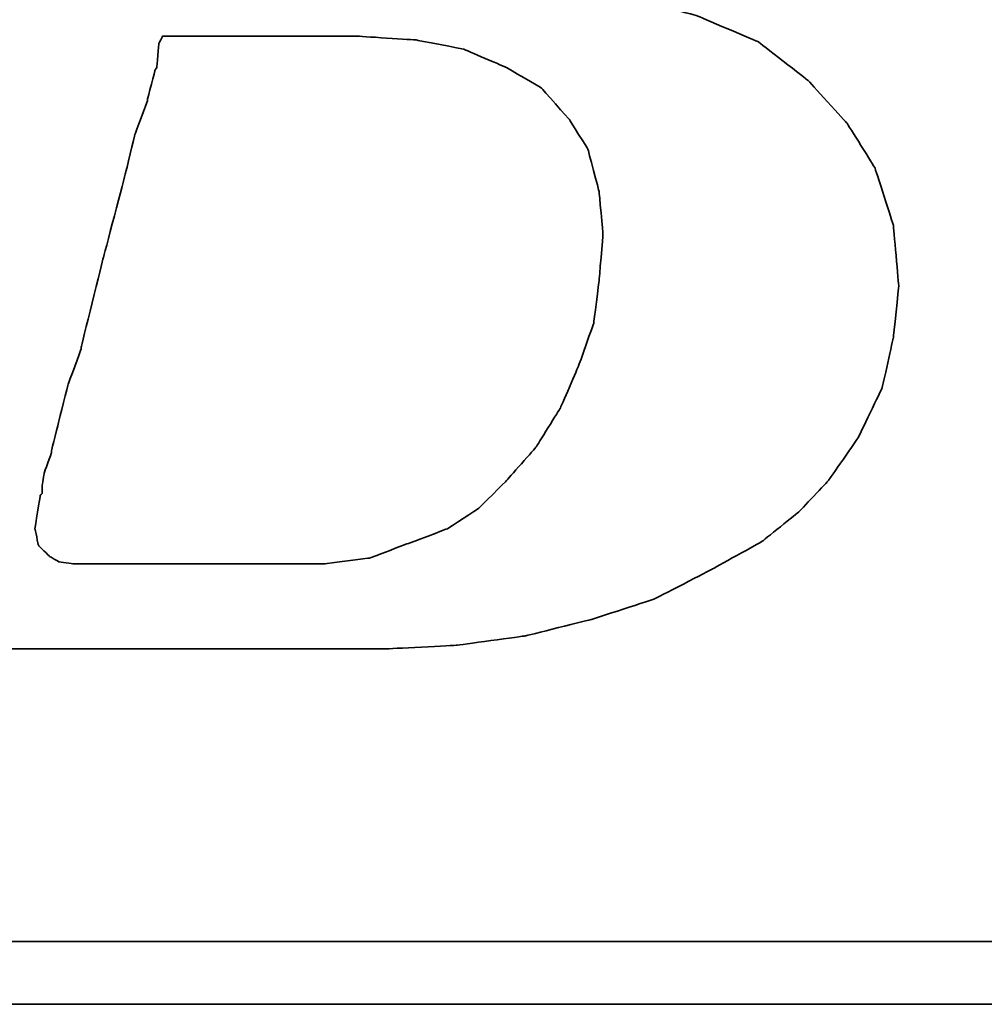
# Model space of a CAD drawing. Header units: millimetres. Extents: x 2891 to 6329, y -1599 to 860.
# Tile 438 of 620: x 5425.82 to 5429.33, y -912.72 to -909.15. Entities that reach past the tile are written whole.
import ezdxf

# ---------------------------------------------------------------- set-up
doc = ezdxf.new("R2010")
doc.units = ezdxf.units.MM
doc.layers.add('DIM', color=4, linetype='CONTINUOUS')
doc.layers.add('layer 1', color=7, linetype='CONTINUOUS')

# ---------------------------------------------------------------- blocks, each defined once
blk = doc.blocks.new('TBI MOTION logo(完整正式版)')
at = {"layer": 'layer 1', "color": 22, "lineweight": 35}
for points, knots in [([(-64.65375, -6.86375), (-64.65375, -6.86375), (-64.84375, -7.29625), (-64.84375, -7.29625), (-64.84375, -7.29625), (-64.84375, -7.29625), (-64.86875, -7.34375), (-64.86875, -7.34375), (-64.86875, -7.34375), (-64.86875, -7.34375), (-64.86875, -7.36875), (-64.86875, -7.36875), (-64.86875, -7.36875), (-64.86875, -7.36875), (-65.15375, -7.65375), (-65.15375, -7.65375), (-65.15375, -7.65375), (-65.15375, -7.65375), (-65.17875, -7.65375), (-65.17875, -7.65375), (-65.17875, -7.65375), (-65.17875, -7.65375), (-65.20375, -7.67875), (-65.20375, -7.67875), (-65.20375, -7.67875), (-65.20375, -7.67875), (-65.58875, -7.87125), (-65.58875, -7.87125), (-65.58875, -7.87125), (-65.58875, -7.87125), (-65.63375, -7.87125), (-65.63375, -7.87125), (-65.63375, -7.87125), (-65.63375, -7.87125), (-65.65875, -7.89375), (-65.65875, -7.89375), (-65.65875, -7.89375), (-65.65875, -7.89375), (-66.09375, -7.94375), (-66.09375, -7.94375), (-66.09375, -7.94375), (-66.09375, -7.94375), (-66.11375, -7.94375), (-66.11375, -7.94375), (-66.11375, -7.94375), (-66.11375, -7.94375), (-66.16375, -7.94375), (-66.16375, -7.94375), (-66.16375, -7.94375), (-66.16375, -7.94375), (-66.30875, -7.94375), (-66.30875, -7.94375), (-66.30875, -7.94375), (-66.30875, -7.94375), (-66.69375, -7.94375), (-66.69375, -7.94375), (-66.69375, -7.94375), (-66.69375, -7.94375), (-67.07375, -7.94375), (-67.07375, -7.94375), (-67.07375, -7.94375), (-67.07375, -7.94375), (-67.12375, -7.94375), (-67.12375, -7.94375), (-67.12375, -7.94375), (-67.12375, -7.94375), (-67.12375, -7.96625), (-67.12375, -7.96625), (-67.12375, -7.96625), (-67.12375, -7.96625), (-67.14875, -7.99125), (-67.14875, -7.99125), (-67.14875, -7.99125), (-67.14875, -7.99125), (-67.24375, -8.34875), (-67.24375, -8.34875), (-67.24375, -8.34875), (-67.24375, -8.34875), (-67.31375, -8.68625), (-67.31375, -8.68625), (-67.31375, -8.68625), (-67.31375, -8.68625), (-67.26875, -8.68625), (-67.26875, -8.68625), (-67.26875, -8.68625), (-67.26875, -8.68625), (-67.07375, -8.68625), (-67.07375, -8.68625), (-67.07375, -8.68625), (-67.07375, -8.68625), (-66.54875, -8.68625), (-66.54875, -8.68625), (-66.54875, -8.68625), (-66.54875, -8.68625), (-65.82625, -8.68625), (-65.82625, -8.68625), (-65.82625, -8.68625), (-65.82625, -8.68625), (-65.01375, -8.68625), (-65.01375, -8.68625), (-65.01375, -8.68625), (-65.01375, -8.68625), (-64.05375, -8.68625), (-64.05375, -8.68625), (-64.05375, -8.68625), (-64.05375, -8.68625), (-62.08375, -8.68625), (-62.08375, -8.68625), (-62.08375, -8.68625), (-62.08375, -8.68625), (-60.06875, -8.68625), (-60.06875, -8.68625), (-60.06875, -8.68625), (-60.06875, -8.68625), (-59.10875, -8.68625), (-59.10875, -8.68625), (-59.10875, -8.68625), (-59.10875, -8.68625), (-58.29375, -8.68625), (-58.29375, -8.68625), (-58.29375, -8.68625), (-58.29375, -8.68625), (-57.57375, -8.68625), (-57.57375, -8.68625), (-57.57375, -8.68625), (-57.57375, -8.68625), (-57.04875, -8.68625), (-57.04875, -8.68625), (-57.04875, -8.68625), (-57.04875, -8.68625), (-56.85375, -8.68625), (-56.85375, -8.68625), (-56.85375, -8.68625), (-56.85375, -8.68625), (-56.70875, -8.68625), (-56.70875, -8.68625), (-56.70875, -8.68625), (-56.70875, -8.68625), (-56.61375, -8.68625), (-56.61375, -8.68625), (-56.61375, -8.68625), (-56.61375, -8.68625), (-56.56875, -8.68625), (-56.56875, -8.68625), (-56.56875, -8.68625), (-56.56875, -8.68625), (-55.65375, -8.63875), (-55.65375, -8.63875), (-55.65375, -8.63875), (-55.65375, -8.63875), (-54.76875, -8.51875), (-54.76875, -8.51875), (-54.76875, -8.51875), (-54.76875, -8.51875), (-53.90375, -8.30375), (-53.90375, -8.30375), (-53.90375, -8.30375), (-53.90375, -8.30375), (-53.08875, -8.03875), (-53.08875, -8.03875), (-53.08875, -8.03875), (-53.08875, -8.03875), (-52.34375, -7.65375), (-52.34375, -7.65375), (-52.34375, -7.65375), (-52.34375, -7.65375), (-51.69875, -7.29625), (-51.69875, -7.29625), (-51.69875, -7.29625), (-51.69875, -7.29625), (-51.21875, -6.91125), (-51.21875, -6.91125), (-51.21875, -6.91125), (-51.21875, -6.91125), (-50.83375, -6.50375), (-50.83375, -6.50375), (-50.83375, -6.50375), (-50.83375, -6.50375), (-50.44875, -5.94875), (-50.44875, -5.94875), (-50.44875, -5.94875), (-50.44875, -5.94875), (-50.13875, -5.30375), (-50.13875, -5.30375), (-50.13875, -5.30375), (-50.13875, -5.30375), (-49.99375, -4.65375), (-49.99375, -4.65375), (-49.99375, -4.65375), (-49.99375, -4.65375), (-49.92375, -3.98375), (-49.92375, -3.98375), (-49.92375, -3.98375), (-49.92375, -3.98375), (-49.99375, -3.19374), (-49.99375, -3.19374), (-49.99375, -3.19374), (-49.99375, -3.19374), (-50.23374, -2.44874), (-50.23374, -2.44874), (-50.23374, -2.44874), (-50.23374, -2.44874), (-50.59375, -1.87374), (-50.59375, -1.87374), (-50.59375, -1.87374), (-50.59375, -1.87374), (-51.09875, -1.31874), (-51.09875, -1.31874), (-51.09875, -1.31874), (-51.09875, -1.31874), (-51.74375, -0.81875), (-51.74375, -0.81875), (-51.74375, -0.81875), (-51.74375, -0.81875), (-52.53875, -0.48125), (-52.53875, -0.48125), (-52.53875, -0.48125), (-52.53875, -0.48125), (-53.47375, -0.21875), (-53.47375, -0.21875), (-53.47375, -0.21875), (-53.47375, -0.21875), (-54.52875, -0.04874), (-54.52875, -0.04874), (-54.52875, -0.04874), (-54.52875, -0.04874), (-55.65375, 0.12125), (-55.65375, 0.12125), (-55.65375, 0.12125), (-55.65375, 0.12125), (-54.50375, 0.28624), (-54.50375, 0.28624), (-54.50375, 0.28624), (-54.50375, 0.28624), (-53.83375, 0.38124), (-53.83375, 0.38124), (-53.83375, 0.38124), (-53.83375, 0.38124), (-53.18375, 0.50125), (-53.18375, 0.50125), (-53.18375, 0.50125), (-53.18375, 0.50125), (-52.55875, 0.66874), (-52.55875, 0.66874), (-52.55875, 0.66874), (-52.55875, 0.66874), (-52.03375, 0.86124), (-52.03375, 0.86124), (-52.03375, 0.86124), (-52.03375, 0.86124), (-51.50374, 1.03124), (-51.50374, 1.03124), (-51.50374, 1.03124), (-51.50374, 1.03124), (-51.09875, 1.27125), (-51.09875, 1.27125), (-51.09875, 1.27125), (-51.09875, 1.27125), (-50.71375, 1.48624), (-50.71375, 1.48624), (-50.71375, 1.48624), (-50.71375, 1.48624), (-50.37625, 1.77625), (-50.37625, 1.77625), (-50.37625, 1.77625), (-50.37625, 1.77625), (-49.82375, 2.37625), (-49.82375, 2.37625), (-49.82375, 2.37625), (-49.82375, 2.37625), (-49.41875, 2.99625), (-49.41875, 2.99625), (-49.41875, 2.99625), (-49.41875, 2.99625), (-49.22375, 3.76625), (-49.22375, 3.76625), (-49.22375, 3.76625), (-49.22375, 3.76625), (-49.15375, 4.50874), (-49.15375, 4.50874), (-49.15375, 4.50874), (-49.15375, 4.50874), (-49.20375, 5.25125), (-49.20375, 5.25125), (-49.20375, 5.25125), (-49.20375, 5.25125), (-49.41875, 5.92625), (-49.41875, 5.92625), (-49.41875, 5.92625), (-49.41875, 5.92625), (-49.77875, 6.47625), (-49.77875, 6.47625), (-49.77875, 6.47625), (-49.77875, 6.47625), (-50.33125, 7.02624), (-50.33125, 7.02624), (-50.33125, 7.02624), (-50.33125, 7.02624), (-51.00125, 7.43625), (-51.00125, 7.43625), (-51.00125, 7.43625), (-51.00125, 7.43625), (-51.79375, 7.72625), (-51.79375, 7.72625), (-51.79375, 7.72625), (-51.79375, 7.72625), (-52.72875, 7.89124), (-52.72875, 7.89124), (-52.72875, 7.89124), (-52.72875, 7.89124), (-53.83375, 7.98625), (-53.83375, 7.98625), (-53.83375, 7.98625), (-53.83375, 7.98625), (-53.92875, 7.98625), (-53.92875, 7.98625), (-53.92875, 7.98625), (-53.92875, 7.98625), (-54.26375, 7.98625), (-54.26375, 7.98625), (-54.26375, 7.98625), (-54.26375, 7.98625), (-54.74375, 7.98625), (-54.74375, 7.98625), (-54.74375, 7.98625), (-54.74375, 7.98625), (-55.36875, 7.98625), (-55.36875, 7.98625), (-55.36875, 7.98625), (-55.36875, 7.98625), (-56.13375, 7.98625), (-56.13375, 7.98625), (-56.13375, 7.98625), (-56.13375, 7.98625), (-56.94875, 7.98625), (-56.94875, 7.98625), (-56.94875, 7.98625), (-56.94875, 7.98625), (-58.77625, 7.98625), (-58.77625, 7.98625), (-58.77625, 7.98625), (-58.77625, 7.98625), (-60.59875, 7.98625), (-60.59875, 7.98625), (-60.59875, 7.98625), (-60.59875, 7.98625), (-61.41375, 7.98625), (-61.41375, 7.98625), (-61.41375, 7.98625), (-61.41375, 7.98625), (-62.17875, 7.98625), (-62.17875, 7.98625), (-62.17875, 7.98625), (-62.17875, 7.98625), (-62.80375, 7.98625), (-62.80375, 7.98625), (-62.80375, 7.98625), (-62.80375, 7.98625), (-63.30625, 7.98625), (-63.30625, 7.98625), (-63.30625, 7.98625), (-63.30625, 7.98625), (-63.57375, 7.98625), (-63.57375, 7.98625), (-63.57375, 7.98625), (-63.57375, 7.98625), (-63.57375, 7.96375), (-63.57375, 7.96375), (-63.57375, 7.96375), (-63.57375, 7.96375), (-63.59875, 7.94125), (-63.59875, 7.94125), (-63.59875, 7.94125), (-63.59875, 7.94125), (-63.69375, 7.55625), (-63.69375, 7.55625), (-63.69375, 7.55625), (-63.69375, 7.55625), (-63.76375, 7.24624), (-63.76375, 7.24624), (-63.76375, 7.24624), (-63.76375, 7.24624), (-63.23875, 7.24624), (-63.23875, 7.24624), (-63.23875, 7.24624), (-63.23875, 7.24624), (-62.75875, 7.24624), (-62.75875, 7.24624), (-62.75875, 7.24624), (-62.75875, 7.24624), (-62.61125, 7.24624), (-62.61125, 7.24624), (-62.61125, 7.24624), (-62.61125, 7.24624), (-62.56625, 7.24624), (-62.56625, 7.24624), (-62.56625, 7.24624), (-62.56625, 7.24624), (-62.22875, 7.24624), (-62.22875, 7.24624), (-62.22875, 7.24624), (-62.22875, 7.24624), (-62.20375, 7.24624), (-62.20375, 7.24624), (-62.20375, 7.24624), (-62.20375, 7.24624), (-62.17875, 7.21875), (-62.17875, 7.21875), (-62.17875, 7.21875), (-62.17875, 7.21875), (-61.96375, 7.17125), (-61.96375, 7.17125), (-61.96375, 7.17125), (-61.96375, 7.17125), (-61.72375, 7.12624), (-61.72375, 7.12624), (-61.72375, 7.12624), (-61.72375, 7.12624), (-61.70375, 7.12624), (-61.70375, 7.12624), (-61.70375, 7.12624), (-61.70375, 7.12624), (-61.55875, 7.07624), (-61.55875, 7.07624), (-61.55875, 7.07624), (-61.55875, 7.07624), (-61.50875, 7.07624), (-61.50875, 7.07624), (-61.50875, 7.07624), (-61.50875, 7.07624), (-61.48375, 7.02624), (-61.48375, 7.02624), (-61.48375, 7.02624), (-61.48375, 7.02624), (-61.31875, 6.83375), (-61.31875, 6.83375), (-61.31875, 6.83375), (-61.31875, 6.83375), (-61.29375, 6.81125), (-61.29375, 6.81125), (-61.29375, 6.81125), (-61.29375, 6.81125), (-61.29375, 6.78625), (-61.29375, 6.78625), (-61.29375, 6.78625), (-61.29375, 6.78625), (-61.19875, 6.50124), (-61.19875, 6.50124), (-61.19875, 6.50124), (-61.19875, 6.50124), (-61.17375, 6.45124), (-61.17375, 6.45124), (-61.17375, 6.45124), (-61.17375, 6.45124), (-61.19875, 6.40625), (-61.19875, 6.40625), (-61.19875, 6.40625), (-61.19875, 6.40625), (-61.26875, 5.99624), (-61.26875, 5.99624), (-61.26875, 5.99624), (-61.26875, 5.99624), (-61.26875, 5.85125), (-61.26875, 5.85125), (-61.26875, 5.85125), (-61.26875, 5.85125), (-61.26875, 5.82625), (-61.26875, 5.82625), (-61.26875, 5.82625), (-61.26875, 5.82625), (-61.29375, 5.80625), (-61.29375, 5.80625), (-61.29375, 5.80625), (-61.29375, 5.80625), (-61.34125, 5.66125), (-61.34125, 5.66125), (-61.34125, 5.66125), (-61.34125, 5.66125), (-61.41375, 5.44625), (-61.41375, 5.44625), (-61.41375, 5.44625), (-61.41375, 5.44625), (-61.48375, 5.15625), (-61.48375, 5.15625), (-61.48375, 5.15625), (-61.48375, 5.15625), (-61.58375, 4.82124), (-61.58375, 4.82124), (-61.58375, 4.82124), (-61.58375, 4.82124), (-61.79875, 4.00375), (-61.79875, 4.00375), (-61.79875, 4.00375), (-61.79875, 4.00375), (-62.05875, 2.99625), (-62.05875, 2.99625), (-62.05875, 2.99625), (-62.05875, 2.99625), (-62.34875, 1.91625), (-62.34875, 1.91625), (-62.34875, 1.91625), (-62.34875, 1.91625), (-62.97375, -0.41124), (-62.97375, -0.41124), (-62.97375, -0.41124), (-62.97375, -0.41124), (-63.59875, -2.75875), (-63.59875, -2.75875), (-63.59875, -2.75875), (-63.59875, -2.75875), (-63.88375, -3.86374), (-63.88375, -3.86374), (-63.88375, -3.86374), (-63.88375, -3.86374), (-64.14875, -4.82374), (-64.14875, -4.82374), (-64.14875, -4.82374), (-64.14875, -4.82374), (-64.36375, -5.64125), (-64.36375, -5.64125), (-64.36375, -5.64125), (-64.36375, -5.64125), (-64.43625, -5.97625), (-64.43625, -5.97625), (-64.43625, -5.97625), (-64.43625, -5.97625), (-64.50875, -6.28625), (-64.50875, -6.28625), (-64.50875, -6.28625), (-64.50875, -6.28625), (-64.50875, -6.30875), (-64.50875, -6.30875), (-64.50875, -6.30875), (-64.50875, -6.30875), (-64.57875, -6.50375), (-64.57875, -6.50375), (-64.57875, -6.50375), (-64.57875, -6.50375), (-64.62875, -6.69625), (-64.62875, -6.69625), (-64.62875, -6.69625), (-64.62875, -6.69625), (-64.62875, -6.76875), (-64.62875, -6.76875), (-64.62875, -6.76875), (-64.62875, -6.76875), (-64.62875, -6.81375), (-64.62875, -6.81375), (-64.62875, -6.81375), (-64.62875, -6.81375), (-64.62875, -6.83875), (-64.62875, -6.83875), (-64.62875, -6.83875), (-64.62875, -6.83875), (-64.65375, -6.86375), (-64.65375, -6.86375)], [0, 0, 0, 0, 0.00719424, 0.00719424, 0.00719424, 0.00719425, 0.01438849, 0.01438849, 0.01438849, 0.0143885, 0.02158273, 0.02158273, 0.02158273, 0.02158274, 0.02877698, 0.02877698, 0.02877698, 0.02877699, 0.03597122, 0.03597122, 0.03597122, 0.03597123, 0.04316547, 0.04316547, 0.04316547, 0.04316548, 0.05035971, 0.05035971, 0.05035971, 0.05035972, 0.05755396, 0.05755396, 0.05755396, 0.05755397, 0.0647482, 0.0647482, 0.0647482, 0.06474821, 0.07194245, 0.07194245, 0.07194245, 0.07194246, 0.07913669, 0.07913669, 0.07913669, 0.0791367, 0.08633094, 0.08633094, 0.08633094, 0.08633095, 0.09352518, 0.09352518, 0.09352518, 0.09352519, 0.10071942, 0.10071942, 0.10071942, 0.10071943, 0.10791367, 0.10791367, 0.10791367, 0.10791368, 0.11510791, 0.11510791, 0.11510791, 0.11510792, 0.12230216, 0.12230216, 0.12230216, 0.12230217, 0.1294964, 0.1294964, 0.1294964, 0.12949641, 0.13669065, 0.13669065, 0.13669065, 0.13669066, 0.14388489, 0.14388489, 0.14388489, 0.1438849, 0.15107914, 0.15107914, 0.15107914, 0.15107915, 0.15827338, 0.15827338, 0.15827338, 0.15827339, 0.16546763, 0.16546763, 0.16546763, 0.16546764, 0.17266187, 0.17266187, 0.17266187, 0.17266188, 0.17985612, 0.17985612, 0.17985612, 0.17985613, 0.18705036, 0.18705036, 0.18705036, 0.18705037, 0.1942446, 0.1942446, 0.1942446, 0.19424461, 0.20143885, 0.20143885, 0.20143885, 0.20143886, 0.20863309, 0.20863309, 0.20863309, 0.2086331, 0.21582734, 0.21582734, 0.21582734, 0.21582735, 0.22302158, 0.22302158, 0.22302158, 0.22302159, 0.23021583, 0.23021583, 0.23021583, 0.23021584, 0.23741007, 0.23741007, 0.23741007, 0.23741008, 0.24460432, 0.24460432, 0.24460432, 0.24460433, 0.25179856, 0.25179856, 0.25179856, 0.25179857, 0.25899281, 0.25899281, 0.25899281, 0.25899282, 0.26618705, 0.26618705, 0.26618705, 0.26618706, 0.27338129, 0.27338129, 0.27338129, 0.2733813, 0.28057554, 0.28057554, 0.28057554, 0.28057555, 0.28776978, 0.28776978, 0.28776978, 0.28776979, 0.29496403, 0.29496403, 0.29496403, 0.29496404, 0.30215827, 0.30215827, 0.30215827, 0.30215828, 0.30935252, 0.30935252, 0.30935252, 0.30935253, 0.31654676, 0.31654676, 0.31654676, 0.31654677, 0.32374101, 0.32374101, 0.32374101, 0.32374102, 0.33093525, 0.33093525, 0.33093525, 0.33093526, 0.3381295, 0.3381295, 0.3381295, 0.33812951, 0.34532374, 0.34532374, 0.34532374, 0.34532375, 0.35251799, 0.35251799, 0.35251799, 0.352518, 0.35971223, 0.35971223, 0.35971223, 0.35971224, 0.36690647, 0.36690647, 0.36690647, 0.36690648, 0.37410072, 0.37410072, 0.37410072, 0.37410073, 0.38129496, 0.38129496, 0.38129496, 0.38129497, 0.38848921, 0.38848921, 0.38848921, 0.38848922, 0.39568345, 0.39568345, 0.39568345, 0.39568346, 0.4028777, 0.4028777, 0.4028777, 0.40287771, 0.41007194, 0.41007194, 0.41007194, 0.41007195, 0.41726619, 0.41726619, 0.41726619, 0.4172662, 0.42446043, 0.42446043, 0.42446043, 0.42446044, 0.43165468, 0.43165468, 0.43165468, 0.43165469, 0.43884892, 0.43884892, 0.43884892, 0.43884893, 0.44604317, 0.44604317, 0.44604317, 0.44604318, 0.45323741, 0.45323741, 0.45323741, 0.45323742, 0.46043165, 0.46043165, 0.46043165, 0.46043166, 0.4676259, 0.4676259, 0.4676259, 0.46762591, 0.47482014, 0.47482014, 0.47482014, 0.47482015, 0.48201439, 0.48201439, 0.48201439, 0.4820144, 0.48920863, 0.48920863, 0.48920863, 0.48920864, 0.49640288, 0.49640288, 0.49640288, 0.49640289, 0.50359712, 0.50359712, 0.50359712, 0.50359713, 0.51079137, 0.51079137, 0.51079137, 0.51079138, 0.51798561, 0.51798561, 0.51798561, 0.51798562, 0.52517986, 0.52517986, 0.52517986, 0.52517987, 0.5323741, 0.5323741, 0.5323741, 0.53237411, 0.53956835, 0.53956835, 0.53956835, 0.53956836, 0.54676259, 0.54676259, 0.54676259, 0.5467626, 0.55395683, 0.55395683, 0.55395683, 0.55395684, 0.56115108, 0.56115108, 0.56115108, 0.56115109, 0.56834532, 0.56834532, 0.56834532, 0.56834533, 0.57553957, 0.57553957, 0.57553957, 0.57553958, 0.58273381, 0.58273381, 0.58273381, 0.58273382, 0.58992806, 0.58992806, 0.58992806, 0.58992807, 0.5971223, 0.5971223, 0.5971223, 0.59712231, 0.60431655, 0.60431655, 0.60431655, 0.60431656, 0.61151079, 0.61151079, 0.61151079, 0.6115108, 0.61870504, 0.61870504, 0.61870504, 0.61870505, 0.62589928, 0.62589928, 0.62589928, 0.62589929, 0.63309353, 0.63309353, 0.63309353, 0.63309354, 0.64028777, 0.64028777, 0.64028777, 0.64028778, 0.64748201, 0.64748201, 0.64748201, 0.64748202, 0.65467626, 0.65467626, 0.65467626, 0.65467627, 0.6618705, 0.6618705, 0.6618705, 0.66187051, 0.66906475, 0.66906475, 0.66906475, 0.66906476, 0.67625899, 0.67625899, 0.67625899, 0.676259, 0.68345324, 0.68345324, 0.68345324, 0.68345325, 0.69064748, 0.69064748, 0.69064748, 0.69064749, 0.69784173, 0.69784173, 0.69784173, 0.69784174, 0.70503597, 0.70503597, 0.70503597, 0.70503598, 0.71223022, 0.71223022, 0.71223022, 0.71223023, 0.71942446, 0.71942446, 0.71942446, 0.71942447, 0.72661871, 0.72661871, 0.72661871, 0.72661872, 0.73381295, 0.73381295, 0.73381295, 0.73381296, 0.74100719, 0.74100719, 0.74100719, 0.7410072, 0.74820144, 0.74820144, 0.74820144, 0.74820145, 0.75539568, 0.75539568, 0.75539568, 0.75539569, 0.76258993, 0.76258993, 0.76258993, 0.76258994, 0.76978417, 0.76978417, 0.76978417, 0.76978418, 0.77697842, 0.77697842, 0.77697842, 0.77697843, 0.78417266, 0.78417266, 0.78417266, 0.78417267, 0.79136691, 0.79136691, 0.79136691, 0.79136692, 0.79856115, 0.79856115, 0.79856115, 0.79856116, 0.8057554, 0.8057554, 0.8057554, 0.80575541, 0.81294964, 0.81294964, 0.81294964, 0.81294965, 0.82014388, 0.82014388, 0.82014388, 0.82014389, 0.82733813, 0.82733813, 0.82733813, 0.82733814, 0.83453237, 0.83453237, 0.83453237, 0.83453238, 0.84172662, 0.84172662, 0.84172662, 0.84172663, 0.84892086, 0.84892086, 0.84892086, 0.84892087, 0.85611511, 0.85611511, 0.85611511, 0.85611512, 0.86330935, 0.86330935, 0.86330935, 0.86330936, 0.8705036, 0.8705036, 0.8705036, 0.87050361, 0.87769784, 0.87769784, 0.87769784, 0.87769785, 0.88489209, 0.88489209, 0.88489209, 0.8848921, 0.89208633, 0.89208633, 0.89208633, 0.89208634, 0.89928058, 0.89928058, 0.89928058, 0.89928059, 0.90647482, 0.90647482, 0.90647482, 0.90647483, 0.91366906, 0.91366906, 0.91366906, 0.91366907, 0.92086331, 0.92086331, 0.92086331, 0.92086332, 0.92805755, 0.92805755, 0.92805755, 0.92805756, 0.9352518, 0.9352518, 0.9352518, 0.93525181, 0.94244604, 0.94244604, 0.94244604, 0.94244605, 0.94964029, 0.94964029, 0.94964029, 0.9496403, 0.95683453, 0.95683453, 0.95683453, 0.95683454, 0.96402878, 0.96402878, 0.96402878, 0.96402879, 0.97122302, 0.97122302, 0.97122302, 0.97122303, 0.97841727, 0.97841727, 0.97841727, 0.97841728, 0.98561151, 0.98561151, 0.98561151, 0.98561152, 0.99280576, 0.99280576, 0.99280576, 0.99280577, 1, 1, 1, 1]), ([(-61.03125, -6.57375), (-61.03125, -6.57375), (-61.03125, -6.67125), (-61.03125, -6.67125), (-61.03125, -6.67125), (-61.03125, -6.67125), (-61.05375, -6.69625), (-61.05375, -6.69625), (-61.05375, -6.69625), (-61.05375, -6.69625), (-61.12375, -7.12875), (-61.12375, -7.12875), (-61.12375, -7.12875), (-61.12375, -7.12875), (-61.07875, -7.34375), (-61.07875, -7.34375), (-61.07875, -7.34375), (-61.07875, -7.34375), (-60.93375, -7.48875), (-60.93375, -7.48875), (-60.93375, -7.48875), (-60.93375, -7.48875), (-60.81375, -7.55625), (-60.81375, -7.55625), (-60.81375, -7.55625), (-60.81375, -7.55625), (-60.62375, -7.58375), (-60.62375, -7.58375), (-60.62375, -7.58375), (-60.62375, -7.58375), (-60.30875, -7.58375), (-60.30875, -7.58375), (-60.30875, -7.58375), (-60.30875, -7.58375), (-59.97375, -7.58375), (-59.97375, -7.58375), (-59.97375, -7.58375), (-59.97375, -7.58375), (-59.87875, -7.58375), (-59.87875, -7.58375), (-59.87875, -7.58375), (-59.87875, -7.58375), (-59.63625, -7.58375), (-59.63625, -7.58375), (-59.63625, -7.58375), (-59.63625, -7.58375), (-58.96875, -7.58375), (-58.96875, -7.58375), (-58.96875, -7.58375), (-58.96875, -7.58375), (-58.29375, -7.58375), (-58.29375, -7.58375), (-58.29375, -7.58375), (-58.29375, -7.58375), (-58.05375, -7.58375), (-58.05375, -7.58375), (-58.05375, -7.58375), (-58.05375, -7.58375), (-57.98375, -7.58375), (-57.98375, -7.58375), (-57.98375, -7.58375), (-57.98375, -7.58375), (-57.35875, -7.58375), (-57.35875, -7.58375), (-57.35875, -7.58375), (-57.35875, -7.58375), (-56.78375, -7.50875), (-56.78375, -7.50875), (-56.78375, -7.50875), (-56.78375, -7.50875), (-56.27875, -7.31875), (-56.27875, -7.31875), (-56.27875, -7.31875), (-56.27875, -7.31875), (-55.77375, -7.12875), (-55.77375, -7.12875), (-55.77375, -7.12875), (-55.77375, -7.12875), (-55.36875, -6.86375), (-55.36875, -6.86375), (-55.36875, -6.86375), (-55.36875, -6.86375), (-55.00875, -6.50375), (-55.00875, -6.50375), (-55.00875, -6.50375), (-55.00875, -6.50375), (-54.62375, -6.06875), (-54.62375, -6.06875), (-54.62375, -6.06875), (-54.62375, -6.06875), (-54.31375, -5.56875), (-54.31375, -5.56875), (-54.31375, -5.56875), (-54.31375, -5.56875), (-54.07375, -5.01625), (-54.07375, -5.01625), (-54.07375, -5.01625), (-54.07375, -5.01625), (-53.87875, -4.46374), (-53.87875, -4.46374), (-53.87875, -4.46374), (-53.87875, -4.46374), (-53.80875, -3.91375), (-53.80875, -3.91375), (-53.80875, -3.91375), (-53.80875, -3.91375), (-53.75875, -3.31375), (-53.75875, -3.31375), (-53.75875, -3.31375), (-53.75875, -3.31375), (-53.80875, -2.75875), (-53.80875, -2.75875), (-53.80875, -2.75875), (-53.80875, -2.75875), (-53.95375, -2.20875), (-53.95375, -2.20875), (-53.95375, -2.20875), (-53.95375, -2.20875), (-54.19375, -1.82625), (-54.19375, -1.82625), (-54.19375, -1.82625), (-54.19375, -1.82625), (-54.55375, -1.41875), (-54.55375, -1.41875), (-54.55375, -1.41875), (-54.55375, -1.41875), (-55.00875, -1.15125), (-55.00875, -1.15125), (-55.00875, -1.15125), (-55.00875, -1.15125), (-55.56125, -0.91375), (-55.56125, -0.91375), (-55.56125, -0.91375), (-55.56125, -0.91375), (-56.18125, -0.79375), (-56.18125, -0.79375), (-56.18125, -0.79375), (-56.18125, -0.79375), (-56.94875, -0.74374), (-56.94875, -0.74374), (-56.94875, -0.74374), (-56.94875, -0.74374), (-56.99875, -0.74374), (-56.99875, -0.74374), (-56.99875, -0.74374), (-56.99875, -0.74374), (-57.09375, -0.74374), (-57.09375, -0.74374), (-57.09375, -0.74374), (-57.09375, -0.74374), (-57.38375, -0.74374), (-57.38375, -0.74374), (-57.38375, -0.74374), (-57.38375, -0.74374), (-57.76875, -0.74374), (-57.76875, -0.74374), (-57.76875, -0.74374), (-57.76875, -0.74374), (-58.24625, -0.74374), (-58.24625, -0.74374), (-58.24625, -0.74374), (-58.24625, -0.74374), (-58.72875, -0.74374), (-58.72875, -0.74374), (-58.72875, -0.74374), (-58.72875, -0.74374), (-59.20875, -0.74374), (-59.20875, -0.74374), (-59.20875, -0.74374), (-59.20875, -0.74374), (-59.46875, -0.74374), (-59.46875, -0.74374), (-59.46875, -0.74374), (-59.46875, -0.74374), (-59.51625, -0.83875), (-59.51625, -0.83875), (-59.51625, -0.83875), (-59.51625, -0.83875), (-59.54375, -1.15125), (-59.54375, -1.15125), (-59.54375, -1.15125), (-59.54375, -1.15125), (-59.56375, -1.17874), (-59.56375, -1.17874), (-59.56375, -1.17874), (-59.56375, -1.17874), (-59.66375, -1.55875), (-59.66375, -1.55875), (-59.66375, -1.55875), (-59.66375, -1.55875), (-59.66375, -1.58375), (-59.66375, -1.58375), (-59.66375, -1.58375), (-59.66375, -1.58375), (-59.82875, -2.01874), (-59.82875, -2.01874), (-59.82875, -2.01874), (-59.82875, -2.01874), (-59.94875, -2.52125), (-59.94875, -2.52125), (-59.94875, -2.52125), (-59.94875, -2.52125), (-60.23875, -3.62375), (-60.23875, -3.62375), (-60.23875, -3.62375), (-60.23875, -3.62375), (-60.52375, -4.77624), (-60.52375, -4.77624), (-60.52375, -4.77624), (-60.52375, -4.77624), (-60.52375, -4.79874), (-60.52375, -4.79874), (-60.52375, -4.79874), (-60.52375, -4.79874), (-60.69125, -5.25375), (-60.69125, -5.25375), (-60.69125, -5.25375), (-60.69125, -5.25375), (-60.81375, -5.73625), (-60.81375, -5.73625), (-60.81375, -5.73625), (-60.81375, -5.73625), (-60.90875, -6.11875), (-60.90875, -6.11875), (-60.90875, -6.11875), (-60.90875, -6.11875), (-60.90875, -6.14375), (-60.90875, -6.14375), (-60.90875, -6.14375), (-60.90875, -6.14375), (-61.00375, -6.40875), (-61.00375, -6.40875), (-61.00375, -6.40875), (-61.00375, -6.40875), (-61.03125, -6.57375), (-61.03125, -6.57375)], [0, 0, 0, 0, 0.01694915, 0.01694915, 0.01694915, 0.01694916, 0.03389831, 0.03389831, 0.03389831, 0.03389832, 0.05084746, 0.05084746, 0.05084746, 0.05084747, 0.06779661, 0.06779661, 0.06779661, 0.06779662, 0.08474576, 0.08474576, 0.08474576, 0.08474577, 0.10169492, 0.10169492, 0.10169492, 0.10169493, 0.11864407, 0.11864407, 0.11864407, 0.11864408, 0.13559322, 0.13559322, 0.13559322, 0.13559323, 0.15254237, 0.15254237, 0.15254237, 0.15254238, 0.16949153, 0.16949153, 0.16949153, 0.16949154, 0.18644068, 0.18644068, 0.18644068, 0.18644069, 0.20338983, 0.20338983, 0.20338983, 0.20338984, 0.22033898, 0.22033898, 0.22033898, 0.22033899, 0.23728814, 0.23728814, 0.23728814, 0.23728815, 0.25423729, 0.25423729, 0.25423729, 0.2542373, 0.27118644, 0.27118644, 0.27118644, 0.27118645, 0.28813559, 0.28813559, 0.28813559, 0.2881356, 0.30508475, 0.30508475, 0.30508475, 0.30508476, 0.3220339, 0.3220339, 0.3220339, 0.32203391, 0.33898305, 0.33898305, 0.33898305, 0.33898306, 0.3559322, 0.3559322, 0.3559322, 0.35593221, 0.37288136, 0.37288136, 0.37288136, 0.37288137, 0.38983051, 0.38983051, 0.38983051, 0.38983052, 0.40677966, 0.40677966, 0.40677966, 0.40677967, 0.42372881, 0.42372881, 0.42372881, 0.42372882, 0.44067797, 0.44067797, 0.44067797, 0.44067798, 0.45762712, 0.45762712, 0.45762712, 0.45762713, 0.47457627, 0.47457627, 0.47457627, 0.47457628, 0.49152542, 0.49152542, 0.49152542, 0.49152543, 0.50847458, 0.50847458, 0.50847458, 0.50847459, 0.52542373, 0.52542373, 0.52542373, 0.52542374, 0.54237288, 0.54237288, 0.54237288, 0.54237289, 0.55932203, 0.55932203, 0.55932203, 0.55932204, 0.57627119, 0.57627119, 0.57627119, 0.5762712, 0.59322034, 0.59322034, 0.59322034, 0.59322035, 0.61016949, 0.61016949, 0.61016949, 0.6101695, 0.62711864, 0.62711864, 0.62711864, 0.62711865, 0.6440678, 0.6440678, 0.6440678, 0.64406781, 0.66101695, 0.66101695, 0.66101695, 0.66101696, 0.6779661, 0.6779661, 0.6779661, 0.67796611, 0.69491525, 0.69491525, 0.69491525, 0.69491526, 0.71186441, 0.71186441, 0.71186441, 0.71186442, 0.72881356, 0.72881356, 0.72881356, 0.72881357, 0.74576271, 0.74576271, 0.74576271, 0.74576272, 0.76271186, 0.76271186, 0.76271186, 0.76271187, 0.77966102, 0.77966102, 0.77966102, 0.77966103, 0.79661017, 0.79661017, 0.79661017, 0.79661018, 0.81355932, 0.81355932, 0.81355932, 0.81355933, 0.83050847, 0.83050847, 0.83050847, 0.83050848, 0.84745763, 0.84745763, 0.84745763, 0.84745764, 0.86440678, 0.86440678, 0.86440678, 0.86440679, 0.88135593, 0.88135593, 0.88135593, 0.88135594, 0.89830508, 0.89830508, 0.89830508, 0.89830509, 0.91525424, 0.91525424, 0.91525424, 0.91525425, 0.93220339, 0.93220339, 0.93220339, 0.9322034, 0.94915254, 0.94915254, 0.94915254, 0.94915255, 0.96610169, 0.96610169, 0.96610169, 0.9661017, 0.98305085, 0.98305085, 0.98305085, 0.98305086, 1, 1, 1, 1]), ([(75.90875, -9.47875), (75.90875, -9.47875), (75.90875, -12.28625), (75.90875, -12.28625), (75.90875, -12.28625), (75.90875, -12.28625), (75.90875, -12.47875), (75.90875, -12.47875), (75.90875, -12.47875), (75.90875, -12.47875), (75.71625, -12.47875), (75.71625, -12.47875), (75.71625, -12.47875), (75.71625, -12.47875), (-88.32875, -12.47875), (-88.32875, -12.47875), (-88.32875, -12.47875), (-88.32875, -12.47875), (-88.32875, -13.29375), (-88.32875, -13.29375), (-88.32875, -13.29375), (-88.32875, -13.29375), (82.89125, -13.29375), (82.89125, -13.29375), (82.89125, -13.29375), (82.89125, -13.29375), (75.90875, -9.47875), (75.90875, -9.47875)], [0, 0, 0, 0, 0.14285714, 0.14285714, 0.14285714, 0.14285715, 0.28571429, 0.28571429, 0.28571429, 0.2857143, 0.42857143, 0.42857143, 0.42857143, 0.42857144, 0.57142857, 0.57142857, 0.57142857, 0.57142858, 0.71428571, 0.71428571, 0.71428571, 0.71428572, 0.85714286, 0.85714286, 0.85714286, 0.85714287, 1, 1, 1, 1])]:
    blk.add_open_spline(points, degree=3, knots=knots, dxfattribs=at)

msp = doc.modelspace()

# ---------------------------------------------------------------- block references
at = {"layer": 'DIM', "color": 7, "xscale": 0.2802190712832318, "yscale": 0.2802190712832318, "zscale": 0.2802190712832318}
msp.add_blockref('TBI MOTION logo(完整正式版)', (5443.0083, -908.9964), dxfattribs=at)

doc.saveas('drawing.dxf')
